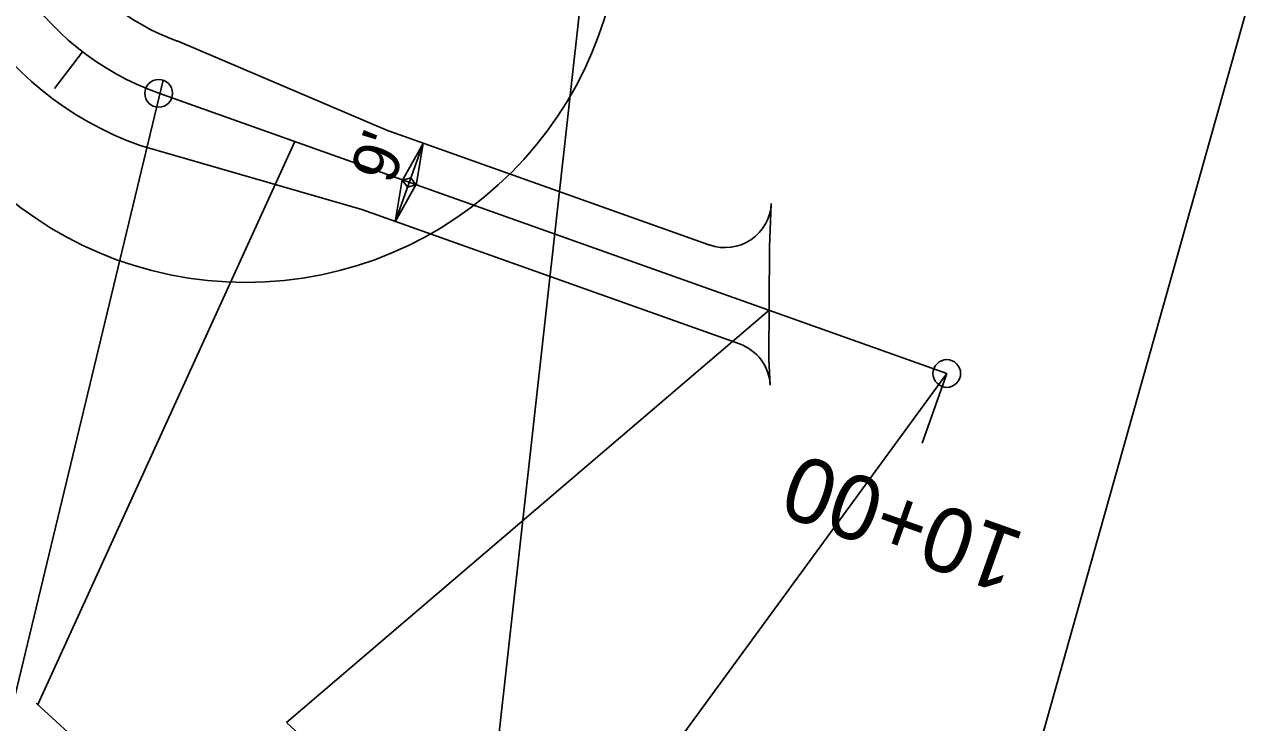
# Model space of a CAD drawing. Extents: x 472216 to 481979, y 489069 to 507339.
# Drawn here: x 476366.8 to 476499, y 500588.6 to 500664.2 of the extents above; entities that cross this region are included whole.
import ezdxf

# ---------------------------------------------------------------- set-up
doc = ezdxf.new("R2010")
doc.units = 0
for name, color, linetype in [('Old_Level_12', 7, 'Continuous'), ('Prop Drainage Structure Outlet Berm Ditch 850 10 CELL', 7, 'Continuous'), ('Prop Drainage Structure Pipe CSP 15in', 7, 'Continuous'), ('Prop Drainage Structure Pipe RCP 24in Class III Label', 7, 'Continuous'), ('Prop NEU Channel Block Detail Label', 7, 'Continuous'), ('Sheet Block Revision CELL', 7, 'Continuous'), ('Sheet North Arrow Point CELL', 7, 'Continuous'), ('Sheet PE Seal Cell', 7, 'Continuous'), ('Sheet Plot Border Outside CELL', 7, 'Continuous'), ('Sheet Profile Grid Major CELL', 7, 'Continuous'), ('Sheet Profile Grid Minor CELL', 7, 'Continuous')]:
    doc.layers.add(name, color=color, linetype=linetype)

msp = doc.modelspace()

# ---------------------------------------------------------------- linework, layer by layer
at = {"layer": 'Old_Level_12'}
for p, q in [((476508.52, 500699.01), (476474.53, 500578.15)), ((476381.86, 500658.12), (476358.95, 500563.15)), ((476368.27, 500590.53), (476396.09, 500651.47)), ((476447.47, 500633.21), (476395.19, 500588.58)), ((476466.71, 500626.37), (476434.08, 500581.8)), ((476368.11, 500590.68), (476427.33, 500536.57)), ((476395.19, 500588.58), (476492.94, 500499.26))]:
    msp.add_line(p, q, dxfattribs=at)
for centre in [(476381.36, 500656.7), (476466.71, 500626.37)]:
    msp.add_circle(centre, 1.5, dxfattribs=at)
at = {"layer": 'Prop Drainage Structure Outlet Berm Ditch 850 10 CELL'}
for points in [[(476407.75, 500647.3), (476409.99, 500651.28), (476409.23, 500646.74), (476408.67, 500647.55)], [(476409.21, 500646.78), (476406.97, 500642.8), (476407.74, 500647.33), (476408.3, 500646.52)]]:
    msp.add_lwpolyline(points, close=True, dxfattribs=at)
at = {"layer": 'Prop Drainage Structure Pipe RCP 24in Class III Label'}
for p, q in [((476383.37, 500662.36), (476406.38, 500652.58)), ((476441.03, 500640.27), (476406.35, 500652.6)), ((476379.35, 500651.05), (476403.37, 500644.11)), ((476444.26, 500629.57), (476403.37, 500644.11))]:
    msp.add_line(p, q, dxfattribs=at)
msp.add_lwpolyline([(476447.58, 500625.09), (476447.45, 500627.87), (476447.5, 500640.05), (476447.7, 500644.78)], dxfattribs=at)
for centre, radius, start, end in [((476391.41, 500684.97), 36, 173.6527, 250.4359), ((476391.41, 500684.97), 24, 173.6527, 250.4359), ((476442.7, 500644.99), 5, 250.4359, 357.6449), ((476442.59, 500624.86), 5, 2.6714, 70.4359)]:
    msp.add_arc(centre, radius, start, end, dxfattribs=at)
at = {"layer": 'Prop NEU Channel Block Detail Label'}
msp.add_line((476448.35, 500858.14), (476415.18, 500559.98), dxfattribs=at)
at = {"layer": 'Sheet Block Revision CELL'}
msp.add_line((476406.97, 500642.8), (476409.99, 500651.28), dxfattribs=at)
at = {"layer": 'Sheet North Arrow Point CELL'}
msp.add_line((476466.71, 500626.37), (476381.36, 500656.7), dxfattribs=at)
for centre, radius, start, end in [((477327.21, 501507.62), 1100, 218.24077, 241.8577), ((476391.41, 500684.97), 30, 173.6527, 250.4359)]:
    msp.add_arc(centre, radius, start, end, dxfattribs=at)
at = {"layer": 'Sheet PE Seal Cell'}
msp.add_line((476373.12, 500661.19), (476370.07, 500657.23), dxfattribs=at)
at = {"layer": 'Sheet Plot Border Outside CELL'}
msp.add_circle((476390.79, 500676.9), 40.68, dxfattribs=at)
at = {"layer": 'Sheet Profile Grid Minor CELL'}
msp.add_line((476466.71, 500626.37), (476464.03, 500618.83), dxfattribs=at)

# ---------------------------------------------------------------- texts
at = {"layer": 'Prop Drainage Structure Pipe CSP 15in'}
msp.add_text("9'", height=5, rotation=70.4359, dxfattribs=at).set_placement((476406.72, 500646.67))
at = {"layer": 'Sheet Profile Grid Major CELL'}
msp.add_text('10+00', height=7, rotation=160.4359, dxfattribs=at).set_placement((476475.4, 500608.99))

doc.saveas('drawing.dxf')
